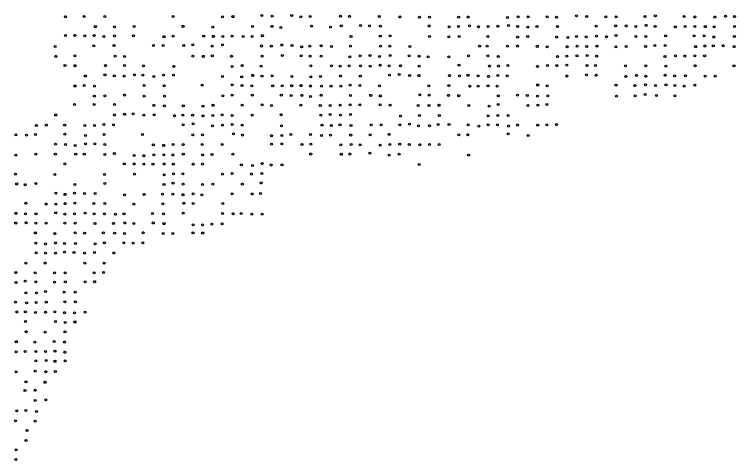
# Model space of a CAD drawing. Extents: x 20503438 to 20508873, y 7964251 to 7984667.
# Drawn here: x 20507454 to 20508175, y 7969661 to 7970106 of the extents above; entities that cross this region are included whole.
import ezdxf

# ---------------------------------------------------------------- set-up
doc = ezdxf.new("R2010")
doc.units = 0
doc.layers.add('SurSurveyPoints', color=7, linetype='Continuous')

msp = doc.modelspace()

# ---------------------------------------------------------------- linework, layer by layer
at = {"layer": 'SurSurveyPoints'}
for centre in [(20507505.07, 7970104.18), (20507523.65, 7970104.38), (20507544.35, 7970104.43), (20507612.84, 7970104.31), (20507662.06, 7970104.02), (20507672.58, 7970104.23), (20507701.54, 7970105.43), (20507711.74, 7970104.58), (20507731.3, 7970105.27), (20507740.55, 7970104.02), (20507749.68, 7970104.27), (20507780.19, 7970104.57), (20507789.08, 7970104.52), (20507818.96, 7970104.32), (20507839.57, 7970103.89), (20507859.12, 7970103.57), (20507869.11, 7970103.64), (20507898.31, 7970103.83), (20507907.89, 7970103.87), (20507947.24, 7970103.3), (20507957.77, 7970103.97), (20507967.95, 7970104), (20507986.97, 7970104.06), (20507996.26, 7970103.54), (20508016.18, 7970105.02), (20508026.39, 7970104.34), (20508045.58, 7970103.96), (20508055.8, 7970104.06), (20508084.71, 7970104.25), (20508095.08, 7970104.98), (20508123.95, 7970104.3), (20508134.54, 7970103.88), (20508154.48, 7970103.86), (20508165.19, 7970104.55), (20508174.33, 7970104.24), (20507534.9, 7970094.25), (20507554.14, 7970094.02), (20507573.63, 7970094.36), (20507622.58, 7970094.53), (20507652.45, 7970093.6), (20507692.19, 7970094.3), (20507711.57, 7970094.53), (20507720.52, 7970093.44), (20507751.21, 7970094.82), (20507770.24, 7970093.69), (20507780.95, 7970094.93), (20507800.21, 7970095.29), (20507809.11, 7970095), (20507819.98, 7970094.74), (20507868.87, 7970094.88), (20507888.79, 7970093.92), (20507898.21, 7970094.36), (20507909.07, 7970094.97), (20507918.26, 7970094.21), (20507927.85, 7970094.5), (20507937.55, 7970094.58), (20507948.09, 7970095.4), (20507957.33, 7970094.33), (20507967.55, 7970093.78), (20507976.68, 7970094.3), (20507997.19, 7970094.25), (20508035.97, 7970094.66), (20508055.36, 7970095.1), (20508065.82, 7970094.88), (20508075.43, 7970094.45), (20508085.77, 7970095.51), (20508094.89, 7970094.52), (20508115.04, 7970093.93), (20508124.93, 7970094.37), (20508134.6, 7970094.35), (20508145.06, 7970094.25), (20508153.91, 7970094.01), (20508174.24, 7970094.47), (20507504.99, 7970085.28), (20507514.48, 7970085.51), (20507524.39, 7970085.1), (20507533.78, 7970085.22), (20507543.43, 7970084.3), (20507553.99, 7970084.98), (20507573.1, 7970085.2), (20507603.53, 7970084.19), (20507612.8, 7970084.71), (20507643.27, 7970084.74), (20507652.93, 7970084.54), (20507662.39, 7970084.29), (20507671.87, 7970084.69), (20507682.67, 7970084.38), (20507691.76, 7970084.47), (20507701.96, 7970085.21), (20507790.65, 7970084.43), (20507819.96, 7970084.62), (20507829.88, 7970085.1), (20507869.18, 7970084.26), (20507888.54, 7970083.93), (20507898.93, 7970084.48), (20507927.53, 7970084.42), (20507957.31, 7970083.61), (20507967.37, 7970084.48), (20507996.34, 7970083.8), (20508007.46, 7970083.42), (20508016.27, 7970084.41), (20508025.8, 7970084.05), (20508036.25, 7970084.71), (20508046.26, 7970084.2), (20508055.68, 7970085.45), (20508075.6, 7970084.32), (20508085.45, 7970084.31), (20508105.37, 7970085.04), (20508134.02, 7970085.09), (20508143.81, 7970085.06), (20508153.65, 7970083.85), (20508174.11, 7970084.3), (20507494.68, 7970074.28), (20507533.28, 7970074.97), (20507553.56, 7970075.44), (20507593, 7970075.5), (20507602.81, 7970075.29), (20507623.24, 7970075.49), (20507632.41, 7970076.11), (20507651.77, 7970074.66), (20507662, 7970075.95), (20507701.1, 7970074.89), (20507710.95, 7970074.77), (20507721.42, 7970075.86), (20507731.59, 7970075.28), (20507741.27, 7970074.13), (20507749.56, 7970074.6), (20507760.83, 7970075.2), (20507771.15, 7970074.37), (20507790.12, 7970074.81), (20507820.1, 7970074.8), (20507829.57, 7970074.62), (20507849.58, 7970074.49), (20507919.32, 7970074.79), (20507926.94, 7970074.7), (20507947.14, 7970074.68), (20507957.16, 7970074.87), (20507977, 7970074.54), (20507986.75, 7970074.03), (20508006.86, 7970074.22), (20508016.8, 7970074.77), (20508026.38, 7970074.43), (20508036.7, 7970074.81), (20508055.67, 7970074.15), (20508065.83, 7970074.28), (20508085.36, 7970074.43), (20508094.47, 7970075.39), (20508104.78, 7970075.37), (20508135.37, 7970074.26), (20508144.69, 7970074.93), (20508153.07, 7970075.08), (20508162.96, 7970075.22), (20508173.8, 7970074.26), (20507495.48, 7970064.53), (20507514.47, 7970065.14), (20507554.71, 7970064.85), (20507564.06, 7970064.41), (20507632.32, 7970064.78), (20507642.9, 7970064.55), (20507651.91, 7970065.03), (20507671.17, 7970064.6), (20507701.76, 7970064.68), (20507721.94, 7970065.46), (20507740.73, 7970064.95), (20507749.72, 7970064.84), (20507760.75, 7970064.72), (20507799.76, 7970065.17), (20507809.67, 7970065.49), (20507819.01, 7970064.45), (20507829.82, 7970065.35), (20507848.75, 7970065.05), (20507858.82, 7970064.6), (20507908.25, 7970064.99), (20507927.52, 7970065.11), (20508006.45, 7970064.7), (20508016.67, 7970065.01), (20508026.85, 7970065.35), (20508036.39, 7970064.63), (20508104.7, 7970064.52), (20508115.16, 7970064.98), (20508124.49, 7970064.88), (20508134.56, 7970065.12), (20508144.37, 7970065.11), (20507789.49, 7970064.05), (20507867.8, 7970064.1), (20507888.44, 7970064.18), (20507938, 7970064.37), (20507997.08, 7970064.26), (20507504.56, 7970055.29), (20507514.55, 7970055.23), (20507544.94, 7970055.27), (20507563.93, 7970055.39), (20507583.13, 7970054.97), (20507613.41, 7970054.54), (20507671.68, 7970054.34), (20507681.8, 7970055.24), (20507700.67, 7970054.64), (20507750.52, 7970055.09), (20507771.14, 7970055.11), (20507779.7, 7970054.77), (20507788.9, 7970055.06), (20507800.22, 7970054.97), (20507809.69, 7970054.83), (20507819.8, 7970055.57), (20507828.75, 7970055.1), (20507840.02, 7970055.2), (20507858.74, 7970054.82), (20507898.7, 7970055.71), (20507929.11, 7970054.88), (20507938.17, 7970054.88), (20507947.58, 7970055.39), (20507977.23, 7970054.56), (20507987.17, 7970055.43), (20507996.58, 7970055.25), (20508006.62, 7970055.64), (20508026.73, 7970055.47), (20508035.28, 7970055.47), (20508065.3, 7970055.18), (20508085.65, 7970055.16), (20508105.57, 7970054.73), (20508135, 7970055.22), (20508173.72, 7970055.17), (20507524.9, 7970044.9), (20507544.51, 7970046.08), (20507553.86, 7970045.12), (20507563.74, 7970044.7), (20507574.01, 7970045.97), (20507582.35, 7970045.73), (20507593.4, 7970044.3), (20507602.96, 7970045.63), (20507613.08, 7970045.74), (20507661.99, 7970044.53), (20507681.28, 7970043.99), (20507692.3, 7970045.55), (20507701.57, 7970044.73), (20507711.82, 7970045.06), (20507731.5, 7970044.38), (20507750.49, 7970044.11), (20507760.12, 7970044.48), (20507780.21, 7970044.9), (20507799.98, 7970044.73), (20507829.21, 7970045.78), (20507838.83, 7970046.52), (20507849.31, 7970045.35), (20507858.64, 7970045.26), (20507889.07, 7970045.28), (20507899.15, 7970045.19), (20507907.68, 7970045.58), (20507917.89, 7970045.13), (20507928.14, 7970044.56), (20507937.57, 7970045.3), (20507946.85, 7970045.09), (20508006.49, 7970044.88), (20508026.25, 7970045.95), (20508036, 7970045.59), (20508065.44, 7970044.57), (20508076.15, 7970045.55), (20508085.45, 7970044.58), (20508104.85, 7970045.58), (20508114.36, 7970045), (20508125.31, 7970045.23), (20508144.89, 7970044.73), (20508154.79, 7970044.86), (20507641.83, 7970035.8), (20507671.88, 7970036.01), (20507789.84, 7970035.85), (20507977.38, 7970035.89), (20508055.68, 7970035.7), (20508085.15, 7970036.24), (20508105.75, 7970035.99), (20508134.62, 7970035.86), (20507514.56, 7970034.93), (20507523.61, 7970035.42), (20507534.13, 7970034.68), (20507583.79, 7970035.41), (20507603.71, 7970035.22), (20507681.59, 7970035.47), (20507691.41, 7970035.15), (20507712.28, 7970035), (20507721.68, 7970035.14), (20507731.31, 7970035.23), (20507740.6, 7970035.25), (20507750.22, 7970034.9), (20507761.06, 7970034.74), (20507770.6, 7970034.82), (20507780.39, 7970034.8), (20507799.52, 7970035.31), (20507819.08, 7970035.04), (20507868.52, 7970035.17), (20507888.58, 7970035.25), (20507909.43, 7970034.62), (20507917.75, 7970034.69), (20507927.67, 7970035.2), (20507936.9, 7970034.74), (20507986.79, 7970035.18), (20508074.53, 7970035.27), (20508095.21, 7970035.47), (20508114.54, 7970035.51), (20508123.87, 7970034.82), (20507533.9, 7970024.79), (20507544.36, 7970025.1), (20507563.98, 7970025.9), (20507583.73, 7970024.64), (20507604.05, 7970024.68), (20507662.35, 7970024.99), (20507671.71, 7970025.67), (20507691.96, 7970025.76), (20507720.92, 7970025.75), (20507730.9, 7970025.49), (20507741.46, 7970025.56), (20507750.12, 7970024.45), (20507760.85, 7970025.6), (20507790.02, 7970025.41), (20507810.31, 7970025.56), (20507819.97, 7970024.93), (20507859.38, 7970026.11), (20507868.76, 7970025.68), (20507888.28, 7970025.57), (20507898.34, 7970025.24), (20507937.99, 7970025.07), (20507957.26, 7970025.72), (20507967, 7970025.46), (20507977.14, 7970024.82), (20507987.63, 7970025.04), (20508056.17, 7970024.85), (20508074.85, 7970025.07), (20508084.77, 7970026.38), (20508096.27, 7970025.38), (20508114.44, 7970025.18), (20507513.99, 7970016.37), (20507533.79, 7970016.48), (20507554.07, 7970016.38), (20507593.43, 7970015.56), (20507603.93, 7970015.02), (20507622.89, 7970015.09), (20507642.57, 7970014.67), (20507652.62, 7970015.6), (20507681.67, 7970015.8), (20507701.87, 7970016.16), (20507711.11, 7970015.45), (20507740.51, 7970015.69), (20507759.93, 7970015.4), (20507769.73, 7970015.43), (20507779.77, 7970015.85), (20507789.74, 7970016.18), (20507799.4, 7970015.97), (20507819.77, 7970016.05), (20507829.81, 7970015.78), (20507857.89, 7970015.55), (20507868.69, 7970015.55), (20507878.67, 7970015.61), (20507908.44, 7970015.43), (20507928.74, 7970014.86), (20507937.92, 7970016.35), (20507967.61, 7970015.46), (20507977.41, 7970015.81), (20507986.46, 7970016.35), (20507572.69, 7970007.05), (20507495.21, 7970005.94), (20507554.12, 7970005.96), (20507564.2, 7970006.62), (20507583.51, 7970005.69), (20507593.65, 7970006.04), (20507614.16, 7970005.24), (20507622.53, 7970005.65), (20507632.24, 7970005.77), (20507642.6, 7970005.04), (20507652.51, 7970005.33), (20507661.79, 7970006.1), (20507671.82, 7970005.54), (20507691.87, 7970005.64), (20507720.66, 7970006.24), (20507760.44, 7970005.67), (20507769.8, 7970006.49), (20507780.18, 7970005.72), (20507790.08, 7970006.46), (20507840.22, 7970004.89), (20507859.18, 7970005.37), (20507879.02, 7970005.31), (20507927.93, 7970005.18), (20507937.52, 7970005.45), (20507947.73, 7970005.52), (20507475.86, 7969995.55), (20507485.88, 7969995.67), (20507504.17, 7969995.81), (20507524.48, 7969995.46), (20507534.05, 7969995.5), (20507543.34, 7969996.36), (20507552.99, 7969996.04), (20507622.71, 7969996.07), (20507632.66, 7969997.18), (20507652.15, 7969995.09), (20507662.05, 7969995.77), (20507671.7, 7969996.55), (20507681.7, 7969995.73), (20507721.09, 7969995.23), (20507761.63, 7969995.75), (20507770.99, 7969995.52), (20507779.61, 7969996.11), (20507790.63, 7969995.32), (20507810.81, 7969996.02), (20507820.7, 7969996), (20507839.53, 7969996.2), (20507849.16, 7969996.71), (20507858.03, 7969995.11), (20507869.23, 7969995.27), (20507877.73, 7969996.34), (20507888.68, 7969996.38), (20507907.72, 7969996.05), (20507918.38, 7969994.88), (20507927.84, 7969995.99), (20507937.17, 7969995.99), (20507948.06, 7969994.93), (20507957.07, 7969995.91), (20507977.37, 7969995.86), (20507986.62, 7969996.06), (20507996.2, 7969996.31), (20507455.28, 7969986.01), (20507466.09, 7969985.79), (20507475.11, 7969986.34), (20507504.42, 7969986.81), (20507524.92, 7969985.45), (20507543.66, 7969986.39), (20507582.18, 7969986.55), (20507632.3, 7969986.13), (20507641.99, 7969986.13), (20507673.03, 7969987.01), (20507682.07, 7969985.94), (20507711.15, 7969985.24), (20507721.32, 7969985.53), (20507730.51, 7969986.54), (20507750.08, 7969986.55), (20507761.2, 7969985.43), (20507770.03, 7969985.74), (20507790.33, 7969985.91), (20507809.82, 7969986.03), (20507828.79, 7969986.6), (20507898.45, 7969986.16), (20507907.62, 7969986.27), (20507947.73, 7969987.21), (20507967.79, 7969985.47), (20507494.91, 7969976.74), (20507505.07, 7969976.56), (20507514.71, 7969975.45), (20507525.04, 7969977.04), (20507534.48, 7969977.11), (20507544.48, 7969976.36), (20507592.91, 7969976.01), (20507603.25, 7969975.59), (20507612.77, 7969976.52), (20507622.79, 7969976.32), (20507641.79, 7969976.51), (20507661.65, 7969976.41), (20507710.99, 7969976.84), (20507721.49, 7969977.03), (20507741.58, 7969976.54), (20507750.43, 7969976.69), (20507780.35, 7969976.04), (20507790.87, 7969976.52), (20507799.79, 7969976.15), (20507819.86, 7969975.88), (20507829.43, 7969976.43), (20507839.34, 7969976.68), (20507848.96, 7969976.42), (20507859.58, 7969976.28), (20507869.03, 7969976.57), (20507878.78, 7969976.52), (20507455.41, 7969965.87), (20507475.43, 7969966.79), (20507494.88, 7969966.86), (20507515.24, 7969966.74), (20507523.87, 7969966.86), (20507544.48, 7969966.55), (20507553.89, 7969967.34), (20507573.71, 7969965.5), (20507583.27, 7969965.27), (20507593.37, 7969966.14), (20507603.52, 7969966.2), (20507612.32, 7969965.97), (20507622.88, 7969966.91), (20507642.23, 7969966.08), (20507651.6, 7969966.38), (20507672.38, 7969966.77), (20507750.29, 7969966.92), (20507780.94, 7969966.66), (20507789.52, 7969966.94), (20507809.55, 7969967.7), (20507828.73, 7969965.8), (20507838.75, 7969966.67), (20507908.32, 7969965.9), (20507504.28, 7969957.01), (20507563.87, 7969957.03), (20507573.82, 7969956.98), (20507583.33, 7969956.78), (20507592.56, 7969956.78), (20507603.81, 7969956.97), (20507612.9, 7969956.85), (20507632.63, 7969956.66), (20507642.05, 7969956.69), (20507701.78, 7969957.32), (20507721.59, 7969956.22), (20507858.78, 7969956.35), (20507680.94, 7969956.07), (20507691.98, 7969955.4), (20507710.77, 7969955.99), (20507455.14, 7969946.69), (20507494.43, 7969946.39), (20507544.13, 7969946.59), (20507574.13, 7969946.83), (20507603.77, 7969946.21), (20507613.17, 7969947.04), (20507622.51, 7969947.08), (20507662.21, 7969946.74), (20507671.64, 7969947.48), (20507691.01, 7969946.93), (20507701.34, 7969947.35), (20507456.2, 7969936.98), (20507464.77, 7969936.3), (20507475.35, 7969937.45), (20507514.41, 7969936.47), (20507544.26, 7969937.46), (20507603.57, 7969936.35), (20507612.6, 7969937.78), (20507622.72, 7969936.75), (20507642.2, 7969936.36), (20507652.37, 7969936.73), (20507681.94, 7969936.92), (20507700.89, 7969938.01), (20507495.24, 7969927.74), (20507514.12, 7969927.75), (20507523.99, 7969927.54), (20507534.77, 7969927.52), (20507700.14, 7969927.37), (20507504.57, 7969926.61), (20507564.11, 7969926.24), (20507583.7, 7969926.63), (20507602.03, 7969926.83), (20507612.51, 7969926.84), (20507622.56, 7969926.3), (20507632.77, 7969927.04), (20507641.53, 7969926.09), (20507671.8, 7969927.05), (20507691.7, 7969926.99), (20507465.23, 7969917.67), (20507485.8, 7969916.97), (20507495.36, 7969916.82), (20507504.7, 7969917.33), (20507514.33, 7969917.79), (20507533.46, 7969917.37), (20507544.33, 7969917.44), (20507573.46, 7969916.72), (20507602.32, 7969917.08), (20507623.37, 7969917.68), (20507632.83, 7969917.38), (20507662.3, 7969917.61), (20507455.5, 7969907.64), (20507465.11, 7969907.09), (20507475.52, 7969907.25), (20507495.23, 7969908.08), (20507504.28, 7969906.74), (20507514.14, 7969907.06), (20507524.62, 7969907.83), (20507533.59, 7969907.08), (20507544.14, 7969907.19), (20507554.99, 7969906.69), (20507563.52, 7969907.19), (20507591.99, 7969907.59), (20507603.19, 7969907.04), (20507622.77, 7969907.91), (20507662.12, 7969907.51), (20507672.84, 7969907.29), (20507680.86, 7969907.46), (20507691.36, 7969906.72), (20507701.65, 7969906.83), (20507455.21, 7969897.99), (20507465.67, 7969898.31), (20507475.27, 7969897.73), (20507485.57, 7969897.83), (20507504.32, 7969897.81), (20507514.67, 7969897.81), (20507534.52, 7969897.46), (20507553.15, 7969897.66), (20507564.48, 7969898), (20507573.51, 7969897.41), (20507592.89, 7969898.01), (20507603.56, 7969897.37), (20507632.8, 7969896.19), (20507642.13, 7969896.26), (20507651.48, 7969896.79), (20507661.87, 7969897.07), (20507474.82, 7969888.01), (20507494.27, 7969887.34), (20507514.6, 7969888.12), (20507524.17, 7969887.96), (20507542.89, 7969888.11), (20507554.21, 7969887.74), (20507564.01, 7969887.46), (20507582.85, 7969888.31), (20507602.84, 7969887.41), (20507612.29, 7969887.45), (20507632.6, 7969888.22), (20507642.27, 7969888), (20507475.39, 7969877.95), (20507485, 7969877.16), (20507495.15, 7969878.04), (20507504.05, 7969877.44), (20507515, 7969877.53), (20507534.81, 7969877.19), (20507543.89, 7969878.14), (20507563.51, 7969878.15), (20507572.71, 7969877.94), (20507582.3, 7969878.28), (20507475.62, 7969868.1), (20507484.97, 7969867.88), (20507495.04, 7969867.8), (20507504.04, 7969868.94), (20507513.52, 7969868.46), (20507523.98, 7969867.85), (20507533.99, 7969868.55), (20507553.44, 7969868.03), (20507465.43, 7969857.92), (20507484.63, 7969858.01), (20507524.32, 7969857.78), (20507543.8, 7969857.97), (20507455.42, 7969848.4), (20507474.67, 7969848.23), (20507494.13, 7969848.2), (20507504.79, 7969848.24), (20507533.69, 7969848.17), (20507543.09, 7969848.51), (20507455.5, 7969838.66), (20507464.78, 7969839.75), (20507475.3, 7969839.23), (20507494.1, 7969838.88), (20507504.87, 7969839.23), (20507524.75, 7969839.11), (20507534.2, 7969839.35), (20507465.46, 7969828.23), (20507476.13, 7969828.14), (20507485.06, 7969829.42), (20507503.72, 7969828.99), (20507514.63, 7969828.9), (20507514.87, 7969819.23), (20507455.01, 7969818.81), (20507466.18, 7969818.21), (20507475.76, 7969818.67), (20507485.83, 7969818.8), (20507504.38, 7969819.09), (20507456.23, 7969809.09), (20507464.89, 7969809.16), (20507475.07, 7969808.59), (20507484.93, 7969808.76), (20507494.34, 7969809.2), (20507503.92, 7969808.35), (20507514.07, 7969808.3), (20507524.72, 7969809), (20507465.12, 7969799.51), (20507495.08, 7969799.67), (20507504.66, 7969798.66), (20507514.51, 7969799.08), (20507465.57, 7969789.37), (20507484.81, 7969788.97), (20507504.55, 7969789.35), (20507455.85, 7969779.39), (20507474.34, 7969778.94), (20507493.64, 7969779.5), (20507504.05, 7969779.07), (20507455.72, 7969769.3), (20507464.73, 7969769.57), (20507475.42, 7969769.64), (20507485.08, 7969769.54), (20507494.53, 7969769.79), (20507504.34, 7969768.77), (20507475.44, 7969760.17), (20507485.68, 7969760.5), (20507494.5, 7969759.78), (20507504.7, 7969760.18), (20507455.78, 7969749.2), (20507474.81, 7969749.92), (20507485.42, 7969749.42), (20507494.9, 7969749.56), (20507465.49, 7969739.3), (20507484.55, 7969738.78), (20507464.56, 7969730.49), (20507474.75, 7969730.78), (20507474.59, 7969720.65), (20507485.25, 7969721.22), (20507456.46, 7969710.25), (20507465.29, 7969710.58), (20507475.99, 7969709.69), (20507454.94, 7969700.37), (20507474.75, 7969699.93), (20507466.55, 7969690.56), (20507465.56, 7969680.55), (20507455.64, 7969671.23), (20507455.37, 7969661.58)]:
    msp.add_circle(centre, 1, dxfattribs=at)

doc.saveas('drawing.dxf')
